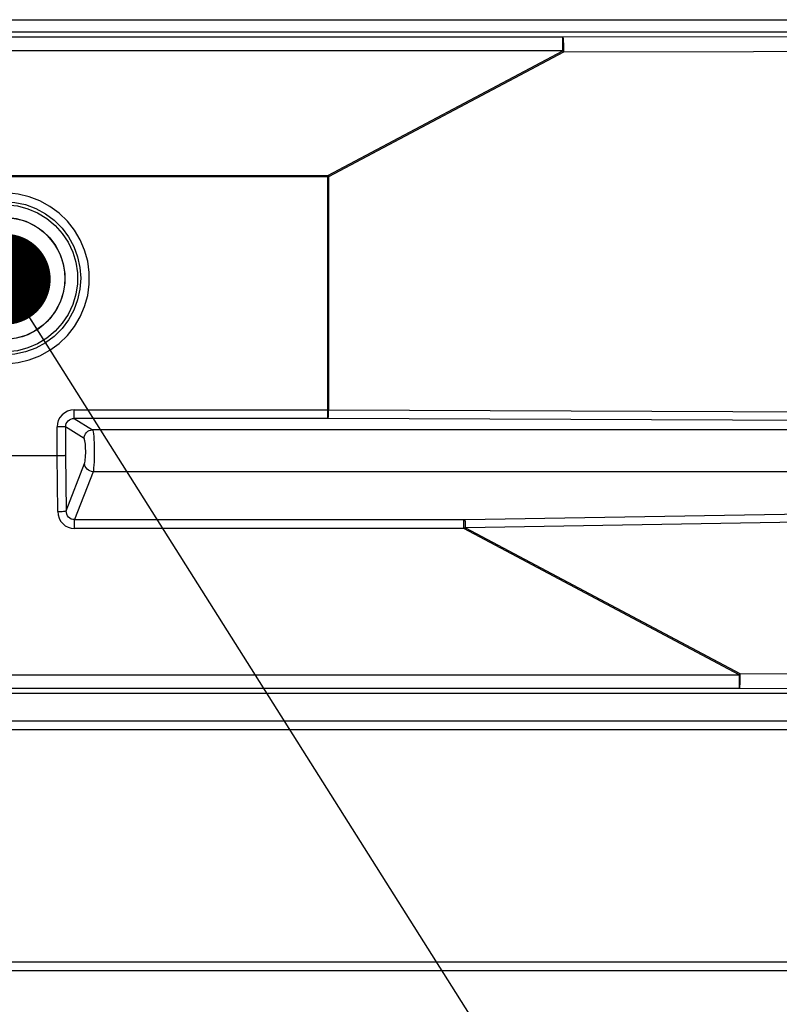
# Model space of a CAD drawing. Header units: millimetres. Extents: x 0 to 39025, y -31299 to 8400.
# Tile 343 of 382: x 14668 to 14844, y 3984 to 4212. Entities that reach past the tile are written whole.
import ezdxf

# ---------------------------------------------------------------- set-up
doc = ezdxf.new("R2010")
doc.units = ezdxf.units.MM
doc.layers.add('ANOTACIJE', color=7, linetype='Continuous')
doc.styles.get("Standard").update_dxf_attribs({"font": 'Montserrat-Regular.ttf'})
doc.dimstyles.new('SLDDIMSTYLE2', dxfattribs={"dimtxt": 0.18, "dimasz": 1.050735, "dimexe": 0, "dimexo": 0.0625, "dimgap": 0, "dimtad": 0, "dimtih": 1, "dimtoh": 1, "dimdec": 0, "dimrnd": 1e-09, "dimzin": 0, "dimdsep": 46, "dimtxsty": 'Standard', "dimblk1": 'DOT', "dimblk2": 'DOT', "dimsah": 1, "dimcen": 0.09, "dimadec": 0, "dimazin": 0, "dimtfac": 1.050735, "dimtdec": 0, "dimtofl": 0, "dimtmove": 0, "dimatfit": 3, "dimldrblk": 'DOT', "dimfxl": 1, "dimfrac": 2, "dimtolj": 1, "dimtzin": 0, "dimarcsym": 0})

# ---------------------------------------------------------------- blocks, each defined once
blk = doc.blocks.new('Adapt 2 (spodaj)')
blk.add_circle((479.98, 160.04), 14.1)
at = {"lineweight": 25}
for points in [[(40.6, 219.88), (40.6, 219.88), (945.6, 219.88), (945.6, 219.88)], [(40.6, 217.08), (40.6, 217.08), (945.6, 217.08), (945.6, 217.08)], [(609.27, 215.89), (609.27, 215.89), (872.87, 216.31), (872.87, 216.31)], [(346.33, 215.89), (346.33, 215.89), (609.27, 215.89), (609.27, 215.89)], [(609.27, 212.69), (609.27, 212.69), (346.33, 212.69), (346.33, 212.69)], [(554.92, 183.83), (554.92, 183.83), (609.27, 212.69), (609.27, 212.69)], [(609.43, 212.39), (609.43, 212.39), (555.08, 183.53), (555.08, 183.53)], [(873, 212.82), (873, 212.82), (609.43, 212.39), (609.43, 212.39)], [(405.08, 183.83), (405.08, 183.83), (554.92, 183.83), (554.92, 183.83)], [(554.92, 183.53), (554.92, 183.53), (405.08, 183.53), (405.08, 183.53)], [(554.92, 129.67), (554.92, 129.67), (554.92, 183.53), (554.92, 183.53)], [(555.08, 183.53), (555.08, 183.53), (555.08, 129.67), (555.08, 129.67)], [(496.25, 129.67), (496.25, 129.67), (554.92, 129.67), (554.92, 129.67)], [(554.92, 127.68), (554.92, 127.68), (496.25, 127.68), (496.25, 127.68)], [(496.25, 127.68), (496.25, 127.68), (500.48, 125.04), (500.48, 125.04)], [(872.93, 126.39), (872.93, 126.39), (554.99, 127.68), (554.99, 127.68)], [(555.08, 129.67), (555.08, 129.67), (873, 128.38), (873, 128.38)], [(492.26, 119.08), (492.26, 119.08), (492.26, 125.71), (492.26, 125.71)], [(494.24, 125.71), (494.24, 125.71), (494.24, 119.16), (494.24, 119.16)], [(498.51, 123.05), (498.51, 123.05), (494.24, 125.71), (494.24, 125.71)], [(881.21, 125.04), (881.21, 125.04), (500.48, 125.04), (500.48, 125.04)], [(467.74, 119.08), (467.74, 119.08), (492.26, 119.08), (492.26, 119.08)], [(492.42, 106.16), (492.42, 106.16), (492.26, 119.08), (492.26, 119.08)], [(492.26, 119.08), (492.26, 119.08), (492.26, 119.08), (492.26, 119.08)], [(494.24, 119.16), (494.24, 119.16), (494.4, 106.33), (494.4, 106.33)], [(494.4, 106.33), (494.4, 106.33), (498.61, 117.24), (498.61, 117.24)], [(500.59, 115.36), (500.59, 115.36), (496.31, 104.28), (496.31, 104.28)], [(881.15, 115.36), (881.15, 115.36), (500.59, 115.36), (500.59, 115.36)], [(586.67, 104.28), (586.67, 104.28), (872.93, 109.12), (872.93, 109.12)], [(873, 107.24), (873, 107.24), (586.76, 102.4), (586.76, 102.4)], [(496.31, 104.28), (496.31, 104.28), (586.36, 104.28), (586.36, 104.28)], [(586.36, 102.23), (586.36, 102.23), (496.31, 102.23), (496.31, 102.23)], [(650.07, 68.39), (650.07, 68.39), (586.36, 102.23), (586.36, 102.23)], [(586.76, 102.4), (586.76, 102.4), (650.23, 68.7), (650.23, 68.7)], [(302.23, 68.39), (302.23, 68.39), (650.07, 68.39), (650.07, 68.39)], [(650.23, 68.7), (650.23, 68.7), (869.89, 68.34), (869.89, 68.34)], [(870.49, 64.08), (870.49, 64.08), (47.45, 64.08), (47.45, 64.08)], [(650.07, 65.2), (650.07, 65.2), (302.23, 65.2), (302.23, 65.2)], [(869.73, 64.84), (869.73, 64.84), (650.07, 65.2), (650.07, 65.2)], [(957.49, 57.66), (957.49, 57.66), (54.51, 57.66), (54.51, 57.66)], [(957.49, 55.66), (957.49, 55.66), (54.51, 55.66), (54.51, 55.66)], [(957.49, 1.98), (957.49, 1.98), (6.52, 1.98), (6.52, 1.98)], [(957.49, -0.02), (957.49, -0.02), (6.52, -0.02), (6.52, -0.02)]]:
    blk.add_open_spline(points, degree=3, dxfattribs=at)
for points, knots in [([(609.27, 212.69), (609.27, 212.69), (609.27, 213.32), (609.27, 213.32), (609.27, 213.32), (609.27, 213.91), (609.27, 213.91), (609.27, 213.91), (609.27, 214.45), (609.27, 214.45), (609.27, 214.45), (609.27, 214.93), (609.27, 214.93), (609.27, 214.93), (609.27, 215.32), (609.27, 215.32), (609.27, 215.32), (609.27, 215.62), (609.27, 215.62), (609.27, 215.62), (609.27, 215.81), (609.27, 215.81), (609.27, 215.81), (609.27, 215.89), (609.27, 215.89)], [0, 0, 0, 0, 1, 1, 1, 2, 2, 2, 3, 3, 3, 4, 4, 4, 5, 5, 5, 6, 6, 6, 7, 7, 7, 8, 8, 8, 8]), ([(609.27, 215.89), (609.27, 215.89), (609.3, 215.8), (609.3, 215.8), (609.3, 215.8), (609.33, 215.59), (609.33, 215.59), (609.33, 215.59), (609.36, 215.25), (609.36, 215.25), (609.36, 215.25), (609.38, 214.82), (609.38, 214.82), (609.38, 214.82), (609.4, 214.29), (609.4, 214.29), (609.4, 214.29), (609.42, 213.7), (609.42, 213.7), (609.42, 213.7), (609.43, 213.06), (609.43, 213.06), (609.43, 213.06), (609.43, 212.39), (609.43, 212.39)], [0, 0, 0, 0, 1, 1, 1, 2, 2, 2, 3, 3, 3, 4, 4, 4, 5, 5, 5, 6, 6, 6, 7, 7, 7, 8, 8, 8, 8]), ([(609.27, 212.69), (609.27, 212.69), (609.29, 212.65), (609.29, 212.65), (609.29, 212.65), (609.31, 212.62), (609.31, 212.62), (609.31, 212.62), (609.33, 212.58), (609.33, 212.58), (609.33, 212.58), (609.35, 212.54), (609.35, 212.54), (609.35, 212.54), (609.37, 212.5), (609.37, 212.5), (609.37, 212.5), (609.39, 212.46), (609.39, 212.46), (609.39, 212.46), (609.41, 212.42), (609.41, 212.42), (609.41, 212.42), (609.43, 212.39), (609.43, 212.39)], [0, 0, 0, 0, 1, 1, 1, 2, 2, 2, 3, 3, 3, 4, 4, 4, 5, 5, 5, 6, 6, 6, 7, 7, 7, 8, 8, 8, 8]), ([(554.92, 183.83), (554.92, 183.83), (554.94, 183.79), (554.94, 183.79), (554.94, 183.79), (554.96, 183.75), (554.96, 183.75), (554.96, 183.75), (554.98, 183.72), (554.98, 183.72), (554.98, 183.72), (555, 183.68), (555, 183.68), (555, 183.68), (555.02, 183.64), (555.02, 183.64), (555.02, 183.64), (555.04, 183.6), (555.04, 183.6), (555.04, 183.6), (555.06, 183.56), (555.06, 183.56), (555.06, 183.56), (555.08, 183.53), (555.08, 183.53)], [0, 0, 0, 0, 1, 1, 1, 2, 2, 2, 3, 3, 3, 4, 4, 4, 5, 5, 5, 6, 6, 6, 7, 7, 7, 8, 8, 8, 8]), ([(554.92, 183.83), (554.92, 183.83), (554.92, 183.79), (554.92, 183.79), (554.92, 183.79), (554.92, 183.75), (554.92, 183.75), (554.92, 183.75), (554.92, 183.72), (554.92, 183.72), (554.92, 183.72), (554.92, 183.68), (554.92, 183.68), (554.92, 183.68), (554.92, 183.64), (554.92, 183.64), (554.92, 183.64), (554.92, 183.6), (554.92, 183.6), (554.92, 183.6), (554.92, 183.56), (554.92, 183.56), (554.92, 183.56), (554.92, 183.53), (554.92, 183.53)], [0, 0, 0, 0, 1, 1, 1, 2, 2, 2, 3, 3, 3, 4, 4, 4, 5, 5, 5, 6, 6, 6, 7, 7, 7, 8, 8, 8, 8]), ([(554.92, 183.53), (554.92, 183.53), (554.94, 183.53), (554.94, 183.53), (554.94, 183.53), (554.96, 183.53), (554.96, 183.53), (554.96, 183.53), (554.98, 183.53), (554.98, 183.53), (554.98, 183.53), (555, 183.53), (555, 183.53), (555, 183.53), (555.02, 183.53), (555.02, 183.53), (555.02, 183.53), (555.04, 183.53), (555.04, 183.53), (555.04, 183.53), (555.06, 183.53), (555.06, 183.53), (555.06, 183.53), (555.08, 183.53), (555.08, 183.53)], [0, 0, 0, 0, 1, 1, 1, 2, 2, 2, 3, 3, 3, 4, 4, 4, 5, 5, 5, 6, 6, 6, 7, 7, 7, 8, 8, 8, 8]), ([(460.25, 160.08), (460.25, 160.08), (460.43, 162.71), (460.43, 162.71), (460.43, 162.71), (460.95, 165.29), (460.95, 165.29), (460.95, 165.29), (461.82, 167.79), (461.82, 167.79), (461.82, 167.79), (463.01, 170.14), (463.01, 170.14), (463.01, 170.14), (464.5, 172.31), (464.5, 172.31), (464.5, 172.31), (466.27, 174.27), (466.27, 174.27), (466.27, 174.27), (468.29, 175.98), (468.29, 175.98), (468.29, 175.98), (470.51, 177.39), (470.51, 177.39), (470.51, 177.39), (472.9, 178.51), (472.9, 178.51), (472.9, 178.51), (475.42, 179.29), (475.42, 179.29), (475.42, 179.29), (478.02, 179.73), (478.02, 179.73), (478.02, 179.73), (480.66, 179.81), (480.66, 179.81), (480.66, 179.81), (483.28, 179.55), (483.28, 179.55), (483.28, 179.55), (485.85, 178.94), (485.85, 178.94), (485.85, 178.94), (488.31, 177.99), (488.31, 177.99), (488.31, 177.99), (490.62, 176.72), (490.62, 176.72), (490.62, 176.72), (492.75, 175.16), (492.75, 175.16), (492.75, 175.16), (494.65, 173.32), (494.65, 173.32), (494.65, 173.32), (496.28, 171.25), (496.28, 171.25), (496.28, 171.25), (497.63, 168.98), (497.63, 168.98), (497.63, 168.98), (498.65, 166.55), (498.65, 166.55), (498.65, 166.55), (499.35, 164.01), (499.35, 164.01), (499.35, 164.01), (499.7, 161.4), (499.7, 161.4), (499.7, 161.4), (499.7, 158.76), (499.7, 158.76), (499.7, 158.76), (499.35, 156.14), (499.35, 156.14), (499.35, 156.14), (498.65, 153.6), (498.65, 153.6), (498.65, 153.6), (497.63, 151.17), (497.63, 151.17), (497.63, 151.17), (496.28, 148.9), (496.28, 148.9), (496.28, 148.9), (494.65, 146.83), (494.65, 146.83), (494.65, 146.83), (492.75, 144.99), (492.75, 144.99), (492.75, 144.99), (490.62, 143.43), (490.62, 143.43), (490.62, 143.43), (488.31, 142.16), (488.31, 142.16), (488.31, 142.16), (485.85, 141.22), (485.85, 141.22), (485.85, 141.22), (483.28, 140.6), (483.28, 140.6), (483.28, 140.6), (480.66, 140.34), (480.66, 140.34), (480.66, 140.34), (478.02, 140.43), (478.02, 140.43), (478.02, 140.43), (475.42, 140.87), (475.42, 140.87), (475.42, 140.87), (472.9, 141.65), (472.9, 141.65), (472.9, 141.65), (470.51, 142.76), (470.51, 142.76), (470.51, 142.76), (468.29, 144.18), (468.29, 144.18), (468.29, 144.18), (466.27, 145.88), (466.27, 145.88), (466.27, 145.88), (464.5, 147.84), (464.5, 147.84), (464.5, 147.84), (463.01, 150.01), (463.01, 150.01), (463.01, 150.01), (461.82, 152.37), (461.82, 152.37), (461.82, 152.37), (460.95, 154.86), (460.95, 154.86), (460.95, 154.86), (460.43, 157.44), (460.43, 157.44), (460.43, 157.44), (460.25, 160.08), (460.25, 160.08)], [0, 0, 0, 0, 1, 1, 1, 2, 2, 2, 3, 3, 3, 4, 4, 4, 5, 5, 5, 6, 6, 6, 7, 7, 7, 8, 8, 8, 9, 9, 9, 10, 10, 10, 11, 11, 11, 12, 12, 12, 13, 13, 13, 14, 14, 14, 15, 15, 15, 16, 16, 16, 17, 17, 17, 18, 18, 18, 19, 19, 19, 20, 20, 20, 21, 21, 21, 22, 22, 22, 23, 23, 23, 24, 24, 24, 25, 25, 25, 26, 26, 26, 27, 27, 27, 28, 28, 28, 29, 29, 29, 30, 30, 30, 31, 31, 31, 32, 32, 32, 33, 33, 33, 34, 34, 34, 35, 35, 35, 36, 36, 36, 37, 37, 37, 38, 38, 38, 39, 39, 39, 40, 40, 40, 41, 41, 41, 42, 42, 42, 43, 43, 43, 44, 44, 44, 45, 45, 45, 46, 46, 46, 47, 47, 47, 47]), ([(497.75, 160.08), (497.75, 160.08), (497.57, 162.6), (497.57, 162.6), (497.57, 162.6), (497.03, 165.08), (497.03, 165.08), (497.03, 165.08), (496.15, 167.45), (496.15, 167.45), (496.15, 167.45), (494.93, 169.67), (494.93, 169.67), (494.93, 169.67), (493.42, 171.7), (493.42, 171.7), (493.42, 171.7), (491.62, 173.49), (491.62, 173.49), (491.62, 173.49), (489.59, 175.01), (489.59, 175.01), (489.59, 175.01), (487.37, 176.22), (487.37, 176.22), (487.37, 176.22), (485, 177.11), (485, 177.11), (485, 177.11), (482.52, 177.64), (482.52, 177.64), (482.52, 177.64), (480, 177.82), (480, 177.82), (480, 177.82), (477.47, 177.64), (477.47, 177.64), (477.47, 177.64), (475, 177.11), (475, 177.11), (475, 177.11), (472.63, 176.22), (472.63, 176.22), (472.63, 176.22), (470.4, 175.01), (470.4, 175.01), (470.4, 175.01), (468.38, 173.49), (468.38, 173.49), (468.38, 173.49), (466.59, 171.7), (466.59, 171.7), (466.59, 171.7), (465.07, 169.67), (465.07, 169.67), (465.07, 169.67), (463.86, 167.45), (463.86, 167.45), (463.86, 167.45), (462.97, 165.08), (462.97, 165.08), (462.97, 165.08), (462.43, 162.6), (462.43, 162.6), (462.43, 162.6), (462.25, 160.08), (462.25, 160.08), (462.25, 160.08), (462.43, 157.55), (462.43, 157.55), (462.43, 157.55), (462.97, 155.08), (462.97, 155.08), (462.97, 155.08), (463.86, 152.7), (463.86, 152.7), (463.86, 152.7), (465.07, 150.48), (465.07, 150.48), (465.07, 150.48), (466.59, 148.45), (466.59, 148.45), (466.59, 148.45), (468.38, 146.66), (468.38, 146.66), (468.38, 146.66), (470.4, 145.15), (470.4, 145.15), (470.4, 145.15), (472.63, 143.93), (472.63, 143.93), (472.63, 143.93), (475, 143.05), (475, 143.05), (475, 143.05), (477.47, 142.51), (477.47, 142.51), (477.47, 142.51), (480, 142.33), (480, 142.33), (480, 142.33), (482.52, 142.51), (482.52, 142.51), (482.52, 142.51), (485, 143.05), (485, 143.05), (485, 143.05), (487.37, 143.93), (487.37, 143.93), (487.37, 143.93), (489.59, 145.15), (489.59, 145.15), (489.59, 145.15), (491.62, 146.66), (491.62, 146.66), (491.62, 146.66), (493.42, 148.45), (493.42, 148.45), (493.42, 148.45), (494.93, 150.48), (494.93, 150.48), (494.93, 150.48), (496.15, 152.7), (496.15, 152.7), (496.15, 152.7), (497.03, 155.08), (497.03, 155.08), (497.03, 155.08), (497.57, 157.55), (497.57, 157.55), (497.57, 157.55), (497.75, 160.08), (497.75, 160.08)], [0, 0, 0, 0, 1, 1, 1, 2, 2, 2, 3, 3, 3, 4, 4, 4, 5, 5, 5, 6, 6, 6, 7, 7, 7, 8, 8, 8, 9, 9, 9, 10, 10, 10, 11, 11, 11, 12, 12, 12, 13, 13, 13, 14, 14, 14, 15, 15, 15, 16, 16, 16, 17, 17, 17, 18, 18, 18, 19, 19, 19, 20, 20, 20, 21, 21, 21, 22, 22, 22, 23, 23, 23, 24, 24, 24, 25, 25, 25, 26, 26, 26, 27, 27, 27, 28, 28, 28, 29, 29, 29, 30, 30, 30, 31, 31, 31, 32, 32, 32, 33, 33, 33, 34, 34, 34, 35, 35, 35, 36, 36, 36, 37, 37, 37, 38, 38, 38, 39, 39, 39, 40, 40, 40, 41, 41, 41, 42, 42, 42, 43, 43, 43, 44, 44, 44, 44]), ([(462.98, 160.08), (462.98, 160.08), (463.17, 157.6), (463.17, 157.6), (463.17, 157.6), (463.71, 155.18), (463.71, 155.18), (463.71, 155.18), (464.59, 152.85), (464.59, 152.85), (464.59, 152.85), (465.81, 150.69), (465.81, 150.69), (465.81, 150.69), (467.33, 148.72), (467.33, 148.72), (467.33, 148.72), (469.12, 147), (469.12, 147), (469.12, 147), (471.14, 145.55), (471.14, 145.55), (471.14, 145.55), (473.35, 144.42), (473.35, 144.42), (473.35, 144.42), (475.7, 143.62), (475.7, 143.62), (475.7, 143.62), (478.14, 143.16), (478.14, 143.16), (478.14, 143.16), (480.62, 143.07), (480.62, 143.07), (480.62, 143.07), (483.09, 143.34), (483.09, 143.34), (483.09, 143.34), (485.5, 143.97), (485.5, 143.97), (485.5, 143.97), (487.78, 144.95), (487.78, 144.95), (487.78, 144.95), (489.9, 146.24), (489.9, 146.24), (489.9, 146.24), (491.81, 147.83), (491.81, 147.83), (491.81, 147.83), (493.47, 149.68), (493.47, 149.68), (493.47, 149.68), (494.84, 151.75), (494.84, 151.75), (494.84, 151.75), (495.89, 154), (495.89, 154), (495.89, 154), (496.61, 156.38), (496.61, 156.38), (496.61, 156.38), (496.97, 158.83), (496.97, 158.83), (496.97, 158.83), (496.97, 161.32), (496.97, 161.32), (496.97, 161.32), (496.61, 163.78), (496.61, 163.78), (496.61, 163.78), (495.89, 166.15), (495.89, 166.15), (495.89, 166.15), (494.84, 168.41), (494.84, 168.41), (494.84, 168.41), (493.47, 170.48), (493.47, 170.48), (493.47, 170.48), (491.81, 172.32), (491.81, 172.32), (491.81, 172.32), (489.9, 173.92), (489.9, 173.92), (489.9, 173.92), (487.78, 175.21), (487.78, 175.21), (487.78, 175.21), (485.5, 176.18), (485.5, 176.18), (485.5, 176.18), (483.09, 176.81), (483.09, 176.81), (483.09, 176.81), (480.62, 177.08), (480.62, 177.08), (480.62, 177.08), (478.14, 176.99), (478.14, 176.99), (478.14, 176.99), (475.7, 176.54), (475.7, 176.54), (475.7, 176.54), (473.35, 175.74), (473.35, 175.74), (473.35, 175.74), (471.14, 174.6), (471.14, 174.6), (471.14, 174.6), (469.12, 173.15), (469.12, 173.15), (469.12, 173.15), (467.33, 171.43), (467.33, 171.43), (467.33, 171.43), (465.81, 169.46), (465.81, 169.46), (465.81, 169.46), (464.59, 167.3), (464.59, 167.3), (464.59, 167.3), (463.71, 164.98), (463.71, 164.98), (463.71, 164.98), (463.17, 162.55), (463.17, 162.55), (463.17, 162.55), (462.98, 160.08), (462.98, 160.08)], [0, 0, 0, 0, 1, 1, 1, 2, 2, 2, 3, 3, 3, 4, 4, 4, 5, 5, 5, 6, 6, 6, 7, 7, 7, 8, 8, 8, 9, 9, 9, 10, 10, 10, 11, 11, 11, 12, 12, 12, 13, 13, 13, 14, 14, 14, 15, 15, 15, 16, 16, 16, 17, 17, 17, 18, 18, 18, 19, 19, 19, 20, 20, 20, 21, 21, 21, 22, 22, 22, 23, 23, 23, 24, 24, 24, 25, 25, 25, 26, 26, 26, 27, 27, 27, 28, 28, 28, 29, 29, 29, 30, 30, 30, 31, 31, 31, 32, 32, 32, 33, 33, 33, 34, 34, 34, 35, 35, 35, 36, 36, 36, 37, 37, 37, 38, 38, 38, 39, 39, 39, 40, 40, 40, 41, 41, 41, 42, 42, 42, 43, 43, 43, 43]), ([(465.88, 160.08), (465.88, 160.08), (466.06, 157.81), (466.06, 157.81), (466.06, 157.81), (466.6, 155.6), (466.6, 155.6), (466.6, 155.6), (467.5, 153.51), (467.5, 153.51), (467.5, 153.51), (468.71, 151.59), (468.71, 151.59), (468.71, 151.59), (470.22, 149.89), (470.22, 149.89), (470.22, 149.89), (471.98, 148.45), (471.98, 148.45), (471.98, 148.45), (473.95, 147.32), (473.95, 147.32), (473.95, 147.32), (476.07, 146.51), (476.07, 146.51), (476.07, 146.51), (478.3, 146.06), (478.3, 146.06), (478.3, 146.06), (480.57, 145.96), (480.57, 145.96), (480.57, 145.96), (482.82, 146.24), (482.82, 146.24), (482.82, 146.24), (485.01, 146.87), (485.01, 146.87), (485.01, 146.87), (487.06, 147.85), (487.06, 147.85), (487.06, 147.85), (488.93, 149.14), (488.93, 149.14), (488.93, 149.14), (490.57, 150.71), (490.57, 150.71), (490.57, 150.71), (491.94, 152.53), (491.94, 152.53), (491.94, 152.53), (492.99, 154.54), (492.99, 154.54), (492.99, 154.54), (493.71, 156.7), (493.71, 156.7), (493.71, 156.7), (494.08, 158.94), (494.08, 158.94), (494.08, 158.94), (494.08, 161.21), (494.08, 161.21), (494.08, 161.21), (493.71, 163.46), (493.71, 163.46), (493.71, 163.46), (492.99, 165.61), (492.99, 165.61), (492.99, 165.61), (491.94, 167.63), (491.94, 167.63), (491.94, 167.63), (490.57, 169.44), (490.57, 169.44), (490.57, 169.44), (488.93, 171.02), (488.93, 171.02), (488.93, 171.02), (487.06, 172.31), (487.06, 172.31), (487.06, 172.31), (485.01, 173.28), (485.01, 173.28), (485.01, 173.28), (482.82, 173.92), (482.82, 173.92), (482.82, 173.92), (480.57, 174.19), (480.57, 174.19), (480.57, 174.19), (478.3, 174.1), (478.3, 174.1), (478.3, 174.1), (476.07, 173.64), (476.07, 173.64), (476.07, 173.64), (473.95, 172.84), (473.95, 172.84), (473.95, 172.84), (471.98, 171.7), (471.98, 171.7), (471.98, 171.7), (470.22, 170.26), (470.22, 170.26), (470.22, 170.26), (468.71, 168.56), (468.71, 168.56), (468.71, 168.56), (467.5, 166.64), (467.5, 166.64), (467.5, 166.64), (466.6, 164.55), (466.6, 164.55), (466.6, 164.55), (466.06, 162.34), (466.06, 162.34), (466.06, 162.34), (465.88, 160.08), (465.88, 160.08)], [0, 0, 0, 0, 1, 1, 1, 2, 2, 2, 3, 3, 3, 4, 4, 4, 5, 5, 5, 6, 6, 6, 7, 7, 7, 8, 8, 8, 9, 9, 9, 10, 10, 10, 11, 11, 11, 12, 12, 12, 13, 13, 13, 14, 14, 14, 15, 15, 15, 16, 16, 16, 17, 17, 17, 18, 18, 18, 19, 19, 19, 20, 20, 20, 21, 21, 21, 22, 22, 22, 23, 23, 23, 24, 24, 24, 25, 25, 25, 26, 26, 26, 27, 27, 27, 28, 28, 28, 29, 29, 29, 30, 30, 30, 31, 31, 31, 32, 32, 32, 33, 33, 33, 34, 34, 34, 35, 35, 35, 36, 36, 36, 37, 37, 37, 38, 38, 38, 39, 39, 39, 39]), ([(496.25, 129.67), (496.25, 129.67), (495.47, 129.6), (495.47, 129.6), (495.47, 129.6), (494.72, 129.37), (494.72, 129.37), (494.72, 129.37), (494.03, 129), (494.03, 129), (494.03, 129), (493.43, 128.51), (493.43, 128.51), (493.43, 128.51), (492.93, 127.91), (492.93, 127.91), (492.93, 127.91), (492.56, 127.23), (492.56, 127.23), (492.56, 127.23), (492.34, 126.48), (492.34, 126.48), (492.34, 126.48), (492.26, 125.71), (492.26, 125.71)], [0, 0, 0, 0, 1, 1, 1, 2, 2, 2, 3, 3, 3, 4, 4, 4, 5, 5, 5, 6, 6, 6, 7, 7, 7, 8, 8, 8, 8]), ([(494.24, 125.71), (494.24, 125.71), (494.28, 126.09), (494.28, 126.09), (494.28, 126.09), (494.39, 126.47), (494.39, 126.47), (494.39, 126.47), (494.57, 126.81), (494.57, 126.81), (494.57, 126.81), (494.82, 127.11), (494.82, 127.11), (494.82, 127.11), (495.12, 127.36), (495.12, 127.36), (495.12, 127.36), (495.47, 127.54), (495.47, 127.54), (495.47, 127.54), (495.85, 127.65), (495.85, 127.65), (495.85, 127.65), (496.25, 127.68), (496.25, 127.68)], [0, 0, 0, 0, 1, 1, 1, 2, 2, 2, 3, 3, 3, 4, 4, 4, 5, 5, 5, 6, 6, 6, 7, 7, 7, 8, 8, 8, 8]), ([(496.25, 127.68), (496.25, 127.68), (496.25, 127.74), (496.25, 127.74), (496.25, 127.74), (496.25, 127.88), (496.25, 127.88), (496.25, 127.88), (496.25, 128.07), (496.25, 128.07), (496.25, 128.07), (496.25, 128.32), (496.25, 128.32), (496.25, 128.32), (496.25, 128.62), (496.25, 128.62), (496.25, 128.62), (496.25, 128.95), (496.25, 128.95), (496.25, 128.95), (496.25, 129.3), (496.25, 129.3), (496.25, 129.3), (496.25, 129.67), (496.25, 129.67)], [0, 0, 0, 0, 1, 1, 1, 2, 2, 2, 3, 3, 3, 4, 4, 4, 5, 5, 5, 6, 6, 6, 7, 7, 7, 8, 8, 8, 8]), ([(554.92, 129.67), (554.92, 129.67), (555, 129.67), (555, 129.67), (555, 129.67), (555.08, 129.67), (555.08, 129.67)], [0, 0, 0, 0, 1, 1, 1, 2, 2, 2, 2]), ([(554.92, 127.68), (554.92, 127.68), (554.92, 127.74), (554.92, 127.74), (554.92, 127.74), (554.92, 127.88), (554.92, 127.88), (554.92, 127.88), (554.92, 128.07), (554.92, 128.07), (554.92, 128.07), (554.92, 128.32), (554.92, 128.32), (554.92, 128.32), (554.92, 128.62), (554.92, 128.62), (554.92, 128.62), (554.92, 128.95), (554.92, 128.95), (554.92, 128.95), (554.92, 129.3), (554.92, 129.3), (554.92, 129.3), (554.92, 129.67), (554.92, 129.67)], [0, 0, 0, 0, 1, 1, 1, 2, 2, 2, 3, 3, 3, 4, 4, 4, 5, 5, 5, 6, 6, 6, 7, 7, 7, 8, 8, 8, 8]), ([(554.99, 127.68), (554.99, 127.68), (554.95, 127.68), (554.95, 127.68), (554.95, 127.68), (554.92, 127.68), (554.92, 127.68)], [0, 0, 0, 0, 1, 1, 1, 2, 2, 2, 2]), ([(554.99, 127.68), (554.99, 127.68), (555.01, 127.74), (555.01, 127.74), (555.01, 127.74), (555.02, 127.88), (555.02, 127.88), (555.02, 127.88), (555.04, 128.07), (555.04, 128.07), (555.04, 128.07), (555.05, 128.32), (555.05, 128.32), (555.05, 128.32), (555.06, 128.62), (555.06, 128.62), (555.06, 128.62), (555.07, 128.95), (555.07, 128.95), (555.07, 128.95), (555.08, 129.3), (555.08, 129.3), (555.08, 129.3), (555.08, 129.67), (555.08, 129.67)], [0, 0, 0, 0, 1, 1, 1, 2, 2, 2, 3, 3, 3, 4, 4, 4, 5, 5, 5, 6, 6, 6, 7, 7, 7, 8, 8, 8, 8]), ([(494.24, 125.71), (494.24, 125.71), (494.16, 125.71), (494.16, 125.71), (494.16, 125.71), (494.02, 125.71), (494.02, 125.71), (494.02, 125.71), (493.82, 125.71), (493.82, 125.71), (493.82, 125.71), (493.57, 125.71), (493.57, 125.71), (493.57, 125.71), (493.28, 125.71), (493.28, 125.71), (493.28, 125.71), (492.96, 125.71), (492.96, 125.71), (492.96, 125.71), (492.62, 125.71), (492.62, 125.71), (492.62, 125.71), (492.26, 125.71), (492.26, 125.71)], [0, 0, 0, 0, 1, 1, 1, 2, 2, 2, 3, 3, 3, 4, 4, 4, 5, 5, 5, 6, 6, 6, 7, 7, 7, 8, 8, 8, 8]), ([(498.51, 123.05), (498.51, 123.05), (498.55, 123.44), (498.55, 123.44), (498.55, 123.44), (498.66, 123.81), (498.66, 123.81), (498.66, 123.81), (498.85, 124.15), (498.85, 124.15), (498.85, 124.15), (499.09, 124.45), (499.09, 124.45), (499.09, 124.45), (499.39, 124.7), (499.39, 124.7), (499.39, 124.7), (499.73, 124.88), (499.73, 124.88), (499.73, 124.88), (500.1, 125), (500.1, 125), (500.1, 125), (500.48, 125.04), (500.48, 125.04)], [0, 0, 0, 0, 1, 1, 1, 2, 2, 2, 3, 3, 3, 4, 4, 4, 5, 5, 5, 6, 6, 6, 7, 7, 7, 8, 8, 8, 8]), ([(498.61, 117.24), (498.61, 117.24), (498.68, 117.47), (498.68, 117.47), (498.68, 117.47), (498.74, 117.79), (498.74, 117.79), (498.74, 117.79), (498.79, 118.17), (498.79, 118.17), (498.79, 118.17), (498.84, 118.62), (498.84, 118.62), (498.84, 118.62), (498.87, 119.12), (498.87, 119.12), (498.87, 119.12), (498.89, 119.64), (498.89, 119.64), (498.89, 119.64), (498.89, 120.18), (498.89, 120.18), (498.89, 120.18), (498.88, 120.72), (498.88, 120.72), (498.88, 120.72), (498.86, 121.23), (498.86, 121.23), (498.86, 121.23), (498.82, 121.71), (498.82, 121.71), (498.82, 121.71), (498.77, 122.13), (498.77, 122.13), (498.77, 122.13), (498.72, 122.49), (498.72, 122.49), (498.72, 122.49), (498.65, 122.77), (498.65, 122.77), (498.65, 122.77), (498.58, 122.95), (498.58, 122.95), (498.58, 122.95), (498.51, 123.05), (498.51, 123.05)], [0, 0, 0, 0, 1, 1, 1, 2, 2, 2, 3, 3, 3, 4, 4, 4, 5, 5, 5, 6, 6, 6, 7, 7, 7, 8, 8, 8, 9, 9, 9, 10, 10, 10, 11, 11, 11, 12, 12, 12, 13, 13, 13, 14, 14, 14, 15, 15, 15, 15]), ([(500.48, 125.04), (500.48, 125.04), (500.56, 124.88), (500.56, 124.88), (500.56, 124.88), (500.63, 124.57), (500.63, 124.57), (500.63, 124.57), (500.7, 124.11), (500.7, 124.11), (500.7, 124.11), (500.75, 123.51), (500.75, 123.51), (500.75, 123.51), (500.8, 122.81), (500.8, 122.81), (500.8, 122.81), (500.84, 122.01), (500.84, 122.01), (500.84, 122.01), (500.86, 121.16), (500.86, 121.16), (500.86, 121.16), (500.87, 120.27), (500.87, 120.27), (500.87, 120.27), (500.87, 119.37), (500.87, 119.37), (500.87, 119.37), (500.85, 118.49), (500.85, 118.49), (500.85, 118.49), (500.82, 117.66), (500.82, 117.66), (500.82, 117.66), (500.78, 116.91), (500.78, 116.91), (500.78, 116.91), (500.72, 116.27), (500.72, 116.27), (500.72, 116.27), (500.66, 115.75), (500.66, 115.75), (500.66, 115.75), (500.59, 115.36), (500.59, 115.36)], [0, 0, 0, 0, 1, 1, 1, 2, 2, 2, 3, 3, 3, 4, 4, 4, 5, 5, 5, 6, 6, 6, 7, 7, 7, 8, 8, 8, 9, 9, 9, 10, 10, 10, 11, 11, 11, 12, 12, 12, 13, 13, 13, 14, 14, 14, 15, 15, 15, 15]), ([(492.26, 119.08), (492.26, 119.08), (492.62, 119.08), (492.62, 119.08), (492.62, 119.08), (492.96, 119.09), (492.96, 119.09), (492.96, 119.09), (493.28, 119.09), (493.28, 119.09), (493.28, 119.09), (493.57, 119.1), (493.57, 119.1), (493.57, 119.1), (493.82, 119.12), (493.82, 119.12), (493.82, 119.12), (494.02, 119.13), (494.02, 119.13), (494.02, 119.13), (494.16, 119.15), (494.16, 119.15), (494.16, 119.15), (494.24, 119.16), (494.24, 119.16)], [0, 0, 0, 0, 1, 1, 1, 2, 2, 2, 3, 3, 3, 4, 4, 4, 5, 5, 5, 6, 6, 6, 7, 7, 7, 8, 8, 8, 8]), ([(500.59, 115.36), (500.59, 115.36), (500.22, 115.41), (500.22, 115.41), (500.22, 115.41), (499.86, 115.53), (499.86, 115.53), (499.86, 115.53), (499.52, 115.71), (499.52, 115.71), (499.52, 115.71), (499.23, 115.94), (499.23, 115.94), (499.23, 115.94), (498.98, 116.23), (498.98, 116.23), (498.98, 116.23), (498.79, 116.54), (498.79, 116.54), (498.79, 116.54), (498.67, 116.89), (498.67, 116.89), (498.67, 116.89), (498.61, 117.24), (498.61, 117.24)], [0, 0, 0, 0, 1, 1, 1, 2, 2, 2, 3, 3, 3, 4, 4, 4, 5, 5, 5, 6, 6, 6, 7, 7, 7, 8, 8, 8, 8]), ([(492.42, 106.16), (492.42, 106.16), (492.78, 106.16), (492.78, 106.16), (492.78, 106.16), (493.12, 106.18), (493.12, 106.18), (493.12, 106.18), (493.44, 106.19), (493.44, 106.19), (493.44, 106.19), (493.73, 106.21), (493.73, 106.21), (493.73, 106.21), (493.98, 106.24), (493.98, 106.24), (493.98, 106.24), (494.18, 106.27), (494.18, 106.27), (494.18, 106.27), (494.32, 106.3), (494.32, 106.3), (494.32, 106.3), (494.4, 106.33), (494.4, 106.33)], [0, 0, 0, 0, 1, 1, 1, 2, 2, 2, 3, 3, 3, 4, 4, 4, 5, 5, 5, 6, 6, 6, 7, 7, 7, 8, 8, 8, 8]), ([(492.42, 106.16), (492.42, 106.16), (492.5, 105.38), (492.5, 105.38), (492.5, 105.38), (492.73, 104.64), (492.73, 104.64), (492.73, 104.64), (493.09, 103.96), (493.09, 103.96), (493.09, 103.96), (493.57, 103.37), (493.57, 103.37), (493.57, 103.37), (494.16, 102.88), (494.16, 102.88), (494.16, 102.88), (494.83, 102.52), (494.83, 102.52), (494.83, 102.52), (495.55, 102.3), (495.55, 102.3), (495.55, 102.3), (496.31, 102.23), (496.31, 102.23)], [0, 0, 0, 0, 1, 1, 1, 2, 2, 2, 3, 3, 3, 4, 4, 4, 5, 5, 5, 6, 6, 6, 7, 7, 7, 8, 8, 8, 8]), ([(496.31, 104.28), (496.31, 104.28), (495.93, 104.31), (495.93, 104.31), (495.93, 104.31), (495.56, 104.41), (495.56, 104.41), (495.56, 104.41), (495.23, 104.59), (495.23, 104.59), (495.23, 104.59), (494.94, 104.84), (494.94, 104.84), (494.94, 104.84), (494.7, 105.15), (494.7, 105.15), (494.7, 105.15), (494.53, 105.51), (494.53, 105.51), (494.53, 105.51), (494.43, 105.91), (494.43, 105.91), (494.43, 105.91), (494.4, 106.33), (494.4, 106.33)], [0, 0, 0, 0, 1, 1, 1, 2, 2, 2, 3, 3, 3, 4, 4, 4, 5, 5, 5, 6, 6, 6, 7, 7, 7, 8, 8, 8, 8]), ([(496.31, 102.23), (496.31, 102.23), (496.31, 102.55), (496.31, 102.55), (496.31, 102.55), (496.31, 102.88), (496.31, 102.88), (496.31, 102.88), (496.31, 103.19), (496.31, 103.19), (496.31, 103.19), (496.31, 103.48), (496.31, 103.48), (496.31, 103.48), (496.31, 103.74), (496.31, 103.74), (496.31, 103.74), (496.31, 103.96), (496.31, 103.96), (496.31, 103.96), (496.31, 104.14), (496.31, 104.14), (496.31, 104.14), (496.31, 104.28), (496.31, 104.28)], [0, 0, 0, 0, 1, 1, 1, 2, 2, 2, 3, 3, 3, 4, 4, 4, 5, 5, 5, 6, 6, 6, 7, 7, 7, 8, 8, 8, 8]), ([(586.36, 102.23), (586.36, 102.23), (586.36, 102.55), (586.36, 102.55), (586.36, 102.55), (586.36, 102.88), (586.36, 102.88), (586.36, 102.88), (586.36, 103.19), (586.36, 103.19), (586.36, 103.19), (586.36, 103.48), (586.36, 103.48), (586.36, 103.48), (586.36, 103.74), (586.36, 103.74), (586.36, 103.74), (586.36, 103.96), (586.36, 103.96), (586.36, 103.96), (586.36, 104.14), (586.36, 104.14), (586.36, 104.14), (586.36, 104.28), (586.36, 104.28)], [0, 0, 0, 0, 1, 1, 1, 2, 2, 2, 3, 3, 3, 4, 4, 4, 5, 5, 5, 6, 6, 6, 7, 7, 7, 8, 8, 8, 8]), ([(586.36, 104.28), (586.36, 104.28), (586.47, 104.28), (586.47, 104.28), (586.47, 104.28), (586.57, 104.28), (586.57, 104.28), (586.57, 104.28), (586.67, 104.28), (586.67, 104.28)], [0, 0, 0, 0, 1, 1, 1, 2, 2, 2, 3, 3, 3, 3]), ([(586.76, 102.4), (586.76, 102.4), (586.76, 102.71), (586.76, 102.71), (586.76, 102.71), (586.75, 103), (586.75, 103), (586.75, 103), (586.74, 103.29), (586.74, 103.29), (586.74, 103.29), (586.73, 103.55), (586.73, 103.55), (586.73, 103.55), (586.72, 103.79), (586.72, 103.79), (586.72, 103.79), (586.7, 103.99), (586.7, 103.99), (586.7, 103.99), (586.69, 104.16), (586.69, 104.16), (586.69, 104.16), (586.67, 104.28), (586.67, 104.28)], [0, 0, 0, 0, 1, 1, 1, 2, 2, 2, 3, 3, 3, 4, 4, 4, 5, 5, 5, 6, 6, 6, 7, 7, 7, 8, 8, 8, 8]), ([(586.76, 102.4), (586.76, 102.4), (586.63, 102.34), (586.63, 102.34), (586.63, 102.34), (586.5, 102.28), (586.5, 102.28), (586.5, 102.28), (586.36, 102.23), (586.36, 102.23)], [0, 0, 0, 0, 1, 1, 1, 2, 2, 2, 3, 3, 3, 3]), ([(650.07, 68.39), (650.07, 68.39), (650.09, 68.43), (650.09, 68.43), (650.09, 68.43), (650.11, 68.47), (650.11, 68.47), (650.11, 68.47), (650.13, 68.51), (650.13, 68.51), (650.13, 68.51), (650.15, 68.55), (650.15, 68.55), (650.15, 68.55), (650.18, 68.58), (650.18, 68.58), (650.18, 68.58), (650.2, 68.62), (650.2, 68.62), (650.2, 68.62), (650.21, 68.66), (650.21, 68.66), (650.21, 68.66), (650.23, 68.7), (650.23, 68.7)], [0, 0, 0, 0, 1, 1, 1, 2, 2, 2, 3, 3, 3, 4, 4, 4, 5, 5, 5, 6, 6, 6, 7, 7, 7, 8, 8, 8, 8]), ([(650.23, 68.7), (650.23, 68.7), (650.23, 68.03), (650.23, 68.03), (650.23, 68.03), (650.22, 67.39), (650.22, 67.39), (650.22, 67.39), (650.21, 66.79), (650.21, 66.79), (650.21, 66.79), (650.19, 66.27), (650.19, 66.27), (650.19, 66.27), (650.16, 65.83), (650.16, 65.83), (650.16, 65.83), (650.13, 65.5), (650.13, 65.5), (650.13, 65.5), (650.1, 65.29), (650.1, 65.29), (650.1, 65.29), (650.07, 65.2), (650.07, 65.2)], [0, 0, 0, 0, 1, 1, 1, 2, 2, 2, 3, 3, 3, 4, 4, 4, 5, 5, 5, 6, 6, 6, 7, 7, 7, 8, 8, 8, 8]), ([(650.07, 68.39), (650.07, 68.39), (650.07, 67.77), (650.07, 67.77), (650.07, 67.77), (650.07, 67.18), (650.07, 67.18), (650.07, 67.18), (650.07, 66.64), (650.07, 66.64), (650.07, 66.64), (650.07, 66.16), (650.07, 66.16), (650.07, 66.16), (650.07, 65.77), (650.07, 65.77), (650.07, 65.77), (650.07, 65.47), (650.07, 65.47), (650.07, 65.47), (650.07, 65.28), (650.07, 65.28), (650.07, 65.28), (650.07, 65.2), (650.07, 65.2)], [0, 0, 0, 0, 1, 1, 1, 2, 2, 2, 3, 3, 3, 4, 4, 4, 5, 5, 5, 6, 6, 6, 7, 7, 7, 8, 8, 8, 8])]:
    blk.add_open_spline(points, degree=3, knots=knots, dxfattribs=at)
blk = doc.blocks.new('_Dot')
at = {"color": 0, "linetype": 'ByBlock', "lineweight": -2}
blk.add_line((-0.5, 0), (-1, 0), dxfattribs=at)
at = {"color": 0, "linetype": 'ByBlock', "const_width": 0.5}
blk.add_lwpolyline([(-0.25, 0, 1), (0.25, 0, 1)], format="xyb", close=True, dxfattribs=at)

msp = doc.modelspace()

# ---------------------------------------------------------------- block references
at = {"color": 1}
msp.add_blockref('Adapt 2 (spodaj)', (14184.86, 3991.86), dxfattribs=at)

# ---------------------------------------------------------------- leaders
at = {"layer": 'ANOTACIJE', "color": 7}
msp.add_leader([(14665.15, 4151.72), (14815.66, 3913.38)], dimstyle='SLDDIMSTYLE2', override={"dimscale": 20}, dxfattribs=at)

doc.saveas('drawing.dxf')
